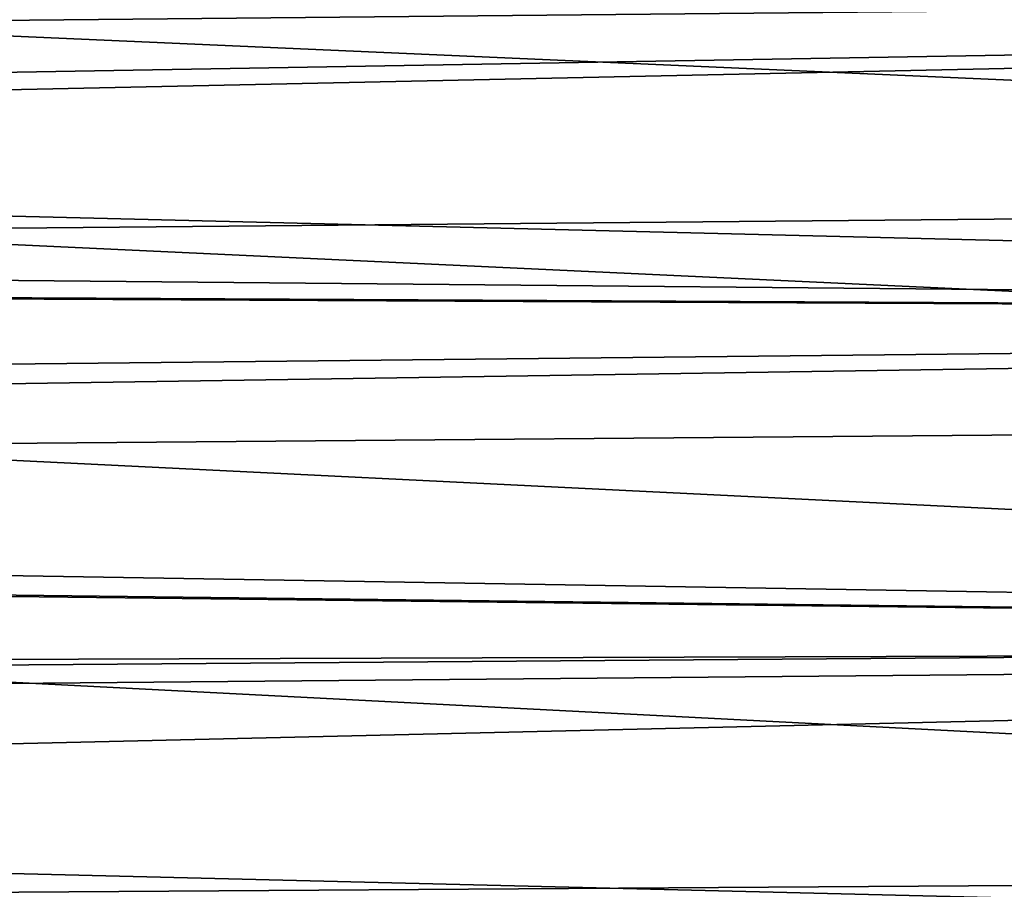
# Model space of a CAD drawing. Header units: metres. Extents: x -46 to 104, y -30 to 30.
# Tile 439 of 656: x 27.5 to 29.14, y 2.4 to 3.85. Entities that reach past the tile are written whole.
import ezdxf

# ---------------------------------------------------------------- set-up
doc = ezdxf.new("R2010")
doc.units = ezdxf.units.M
doc.layers.add('solid_26_000_502_XXX', color=7, linetype='CONTINUOUS')

msp = doc.modelspace()

# ---------------------------------------------------------------- linework, layer by layer
at = {"layer": 'solid_26_000_502_XXX'}
for points in [[(37.213074, -7.476887, 317.175842), (20.541, 8.649134, 315.423553), (20.540823, 0, 315.423523)], [(37.213074, -7.476887, 317.175842), (37.213074, 7.476887, 317.175842), (20.541, 8.649134, 315.423553)], [(26.533337, 0, 311.025818), (26.533504, 8.264537, 311.025848), (40.470669, 7.284587, 312.490692)], [(40.470669, 7.284587, 312.490692), (26.533504, -8.264537, 311.025848), (26.533337, 0, 311.025818)], [(40.470669, -7.284587, 312.490692), (26.533504, -8.264537, 311.025848), (40.470669, 7.284587, 312.490692)], [(33.5, 3.910481, 303.805878), (27, 3.84691, 303.848175), (27, 4.18067, 303.614441)], [(33.5, 3.910481, 292.194122), (27, 4.18067, 292.385559), (27, 3.84691, 292.151825)], [(34.5, 3.886421, 288.245728), (14.282677, 3.849827, 288.231232), (14.247859, 3.939822, 288.267181)], [(33.5, 3.910481, 303.805878), (33.5, 3.559911, 304.027191), (27, 3.84691, 303.848175)], [(33.5, 3.559911, 291.972809), (33.5, 3.910481, 292.194122), (27, 3.84691, 292.151825)], [(14.280396, 3.855793, 307.766418), (14.395889, 3.539791, 307.885345), (34.5, 3.886421, 307.754272)], [(34.5, 3.886421, 288.245728), (34.5, 3.352583, 288.049622), (14.282677, 3.849827, 288.231232)], [(14.395889, 3.539791, 307.885345), (14.4245, 3.456658, 307.914703), (34.5, 3.886421, 307.754272)], [(14.4245, 3.456658, 307.914703), (34.5, 3.352583, 307.950378), (34.5, 3.886421, 307.754272)], [(34.5, 3.352583, 288.049622), (14.395887, 3.539797, 288.114655), (14.282677, 3.849827, 288.231232)], [(33.5, 3.559911, 304.027191), (27, 3.500414, 304.061951), (27, 3.84691, 303.848175)], [(33.5, 3.559911, 291.972809), (27, 3.84691, 292.151825), (27, 3.500414, 291.938049)], [(33.5, 3.559911, 304.027191), (33.5, 3.196357, 304.227631), (27, 3.500414, 304.061951)], [(33.5, 3.196357, 291.772369), (33.5, 3.559911, 291.972809), (27, 3.500414, 291.938049)], [(34.5, 3.352583, 288.049622), (14.426575, 3.450547, 288.08316), (14.395887, 3.539797, 288.114655)], [(33.5, 3.196357, 304.227631), (27, 3.142077, 304.255188), (27, 3.500414, 304.061951)], [(33.5, 3.196357, 291.772369), (27, 3.500414, 291.938049), (27, 3.142077, 291.744812)], [(14.4245, 3.456658, 307.914703), (14.526459, 3.140952, 308.019196), (34.5, 3.352583, 307.950378)], [(34.5, 3.352583, 288.049622), (14.526456, 3.140958, 287.980804), (14.426575, 3.450547, 288.08316)], [(34.5, 3.352583, 288.049622), (34.5, 2.809217, 287.882782), (14.526456, 3.140958, 287.980804)], [(14.526459, 3.140952, 308.019196), (14.554533, 3.047876, 308.047913), (34.5, 3.352583, 307.950378)], [(14.554533, 3.047876, 308.047913), (34.5, 2.809217, 308.117218), (34.5, 3.352583, 307.950378)], [(33.5, 3.196357, 304.227631), (33.5, 2.821729, 304.406067), (27, 3.142077, 304.255188)], [(33.5, 2.821729, 291.593933), (33.5, 3.196357, 291.772369), (27, 3.142077, 291.744812)], [(34.5, 2.809217, 287.882782), (14.556384, 3.041635, 287.950195), (14.526456, 3.140958, 287.980804)], [(33.5, 2.821729, 304.406067), (27, 2.772794, 304.427399), (27, 3.142077, 304.255188)], [(33.5, 2.821729, 291.593933), (27, 3.142077, 291.744812), (27, 2.772794, 291.572601)], [(14.554533, 3.047876, 308.047913), (14.640119, 2.743449, 308.135254), (34.5, 2.809217, 308.117218)], [(34.5, 2.809217, 287.882782), (14.640118, 2.743456, 287.864746), (14.556384, 3.041635, 287.950195)], [(34.5, 2.809217, 287.882782), (34.5, 2.257121, 287.745483), (14.640118, 2.743456, 287.864746)], [(14.640119, 2.743449, 308.135254), (14.669531, 2.630251, 308.165222), (34.5, 2.809217, 308.117218)], [(14.669531, 2.630251, 308.165222), (14.737413, 2.347296, 308.234253), (34.5, 2.809217, 308.117218)], [(14.737413, 2.347296, 308.234253), (34.5, 2.257121, 308.254517), (34.5, 2.809217, 308.117218)], [(33.5, 2.821729, 304.406067), (33.5, 2.437623, 304.561859), (27, 2.772794, 304.427399)], [(33.5, 2.437623, 291.438141), (33.5, 2.821729, 291.593933), (27, 2.772794, 291.572601)], [(33.5, 2.437623, 304.561859), (27, 2.394442, 304.577728), (27, 2.772794, 304.427399)], [(33.5, 2.437623, 291.438141), (27, 2.772794, 291.572601), (27, 2.394442, 291.422272)], [(34.5, 2.257121, 287.745483), (14.671144, 2.623896, 287.83313), (14.640118, 2.743456, 287.864746)], [(34.5, 2.257121, 287.745483), (14.737411, 2.347302, 287.765747), (14.671144, 2.623896, 287.83313)], [(33.5, 2.437623, 304.561859), (33.5, 2.044433, 304.694794), (27, 2.394442, 304.577728)], [(33.5, 2.044433, 291.305206), (33.5, 2.437623, 291.438141), (27, 2.394442, 291.422272)]]:
    msp.add_3dface(points, dxfattribs=at)

doc.saveas('drawing.dxf')
